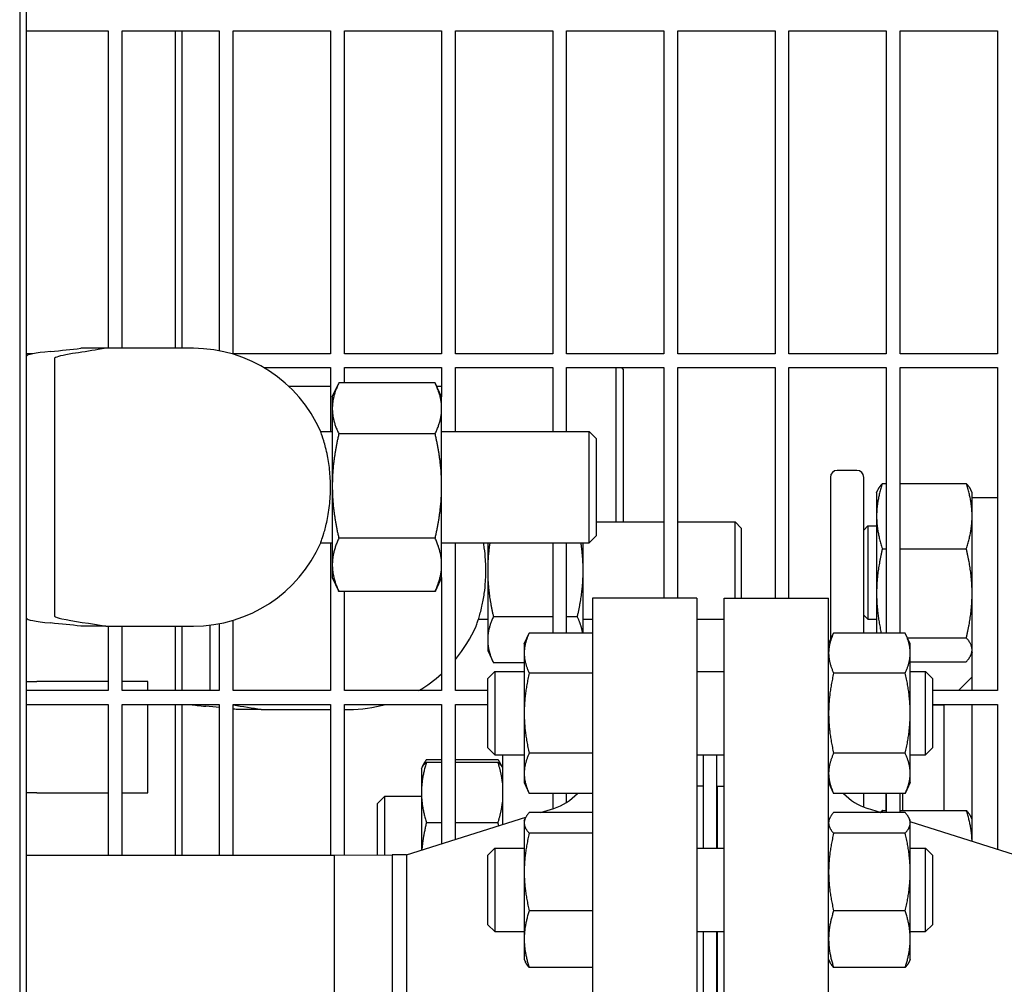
# Model space of a CAD drawing. Header units: inches. Extents: x 18 to 846, y -67 to 561.
# Tile 645 of 656: x 550.65 to 559.51, y 475.28 to 483.96. Entities that reach past the tile are written whole.
import ezdxf

# ---------------------------------------------------------------- set-up
doc = ezdxf.new("R2010")
doc.units = ezdxf.units.IN
doc.header["$LTSCALE"] = 24
doc.header["$MEASUREMENT"] = 0
doc.layers.add('Visible (ANSI)', color=7, linetype='Continuous', lineweight=30)

msp = doc.modelspace()

# ---------------------------------------------------------------- linework, layer by layer
at = {"layer": 'Visible (ANSI)'}
for p, q in [((550.64978, 485.00664), (550.64978, 465.00673)), ((550.71228, 465.06923), (550.71228, 484.94415)), ((550.71228, 483.86423), (551.44593, 483.86423)), ((551.44593, 483.86423), (551.44593, 481.00673)), ((551.57093, 481.00673), (551.57093, 483.86423)), ((551.57093, 483.86423), (552.44593, 483.86423)), ((552.0477, 483.86419), (552.0477, 481.00671)), ((552.1102, 481.00671), (552.1102, 483.86415)), ((552.44593, 483.86423), (552.44593, 480.9847)), ((552.57093, 480.95798), (552.57093, 483.86423)), ((552.57093, 483.86423), (553.44593, 483.86423)), ((553.44593, 483.86423), (553.44593, 480.95798)), ((553.57093, 480.95798), (553.57093, 483.86423)), ((553.57093, 483.86423), (554.44593, 483.86423)), ((554.44593, 483.86423), (554.44593, 480.95798)), ((554.57093, 480.95798), (554.57093, 483.86423)), ((554.57093, 483.86423), (555.44593, 483.86423)), ((555.44593, 483.86423), (555.44593, 480.95798)), ((555.57093, 480.95798), (555.57093, 483.86423)), ((555.57093, 483.86423), (556.44593, 483.86423)), ((556.44593, 483.86423), (556.44593, 480.95798)), ((556.57093, 480.95798), (556.57093, 483.86423)), ((556.57093, 483.86423), (557.44593, 483.86423)), ((557.44593, 483.86423), (557.44593, 480.95798)), ((557.57093, 480.95798), (557.57093, 483.86423)), ((557.57093, 483.86423), (558.44593, 483.86423)), ((558.44593, 483.86423), (558.44593, 480.95798)), ((558.57093, 480.95798), (558.57093, 483.86423)), ((558.57093, 483.86423), (559.44593, 483.86423)), ((559.44593, 483.86423), (559.44593, 480.95798)), ((550.76812, 480.95798), (550.71228, 480.95798)), ((551.42534, 481.00673), (551.19902, 481.00673)), ((551.96228, 481.00673), (551.42534, 481.00673)), ((552.21228, 481.00673), (551.96228, 481.00673)), ((553.44593, 480.95798), (552.57093, 480.95798)), ((554.44593, 480.95798), (553.57093, 480.95798)), ((555.44593, 480.95798), (554.57093, 480.95798)), ((556.44593, 480.95798), (555.57093, 480.95798)), ((557.44593, 480.95798), (556.57093, 480.95798)), ((558.44593, 480.95798), (557.57093, 480.95798)), ((559.44593, 480.95798), (558.57093, 480.95798)), ((550.96228, 480.90968), (550.96228, 480.56972)), ((552.84803, 480.83298), (553.44593, 480.83298)), ((553.44593, 480.83298), (553.44593, 480.25673)), ((553.57093, 480.69484), (553.57093, 480.83298)), ((553.57093, 480.83298), (554.44593, 480.83298)), ((554.44593, 480.83298), (554.44593, 480.56998)), ((554.57093, 480.25673), (554.57093, 480.83298)), ((554.57093, 480.83298), (555.44593, 480.83298)), ((555.44593, 480.83298), (555.44593, 480.25673)), ((555.57093, 480.25673), (555.57093, 480.83298)), ((555.57093, 480.83298), (556.44593, 480.83298)), ((556.01716, 479.44423), (556.01716, 480.83298)), ((556.07966, 480.81923), (556.06591, 480.83298)), ((556.07966, 480.81923), (556.07966, 479.44423)), ((556.44593, 480.83298), (556.44593, 478.75673)), ((556.57093, 478.75673), (556.57093, 480.83298)), ((556.57093, 480.83298), (557.44593, 480.83298)), ((557.44593, 480.83298), (557.44593, 478.75673)), ((557.57093, 478.75673), (557.57093, 480.83298)), ((557.57093, 480.83298), (558.44593, 480.83298)), ((558.44593, 480.83298), (558.44593, 478.44462)), ((558.57093, 478.44462), (558.57093, 480.83298)), ((558.57093, 480.83298), (559.44593, 480.83298)), ((559.44593, 480.83298), (559.44593, 477.92673)), ((553.46228, 480.56923), (553.51765, 480.68799)), ((554.38766, 480.69484), (553.52089, 480.69484)), ((554.44628, 480.56923), (554.3909, 480.68799)), ((553.44593, 480.66423), (553.07189, 480.66423)), ((554.44593, 480.66295), (554.40204, 480.6641)), ((550.96228, 480.56972), (550.96228, 478.94374)), ((553.46228, 480.56923), (553.46228, 480.46562)), ((554.44628, 480.46562), (554.44628, 480.56923)), ((553.46228, 480.46562), (553.46228, 479.76734)), ((554.44628, 479.76734), (554.44628, 480.46562)), ((553.35792, 480.25673), (553.46228, 480.25673)), ((554.38766, 480.23639), (553.52089, 480.23639)), ((554.44628, 480.25673), (555.77478, 480.25673)), ((555.77478, 479.25673), (555.77478, 480.25673)), ((555.83728, 480.19423), (555.77478, 480.25673)), ((555.83728, 480.19423), (555.83728, 479.31923)), ((558.18093, 479.90798), (558.00593, 479.90798)), ((557.94343, 479.84548), (557.94343, 478.38118)), ((558.24343, 478.44464), (558.24343, 479.84548)), ((558.4113, 479.78968), (558.44593, 479.78968)), ((558.57093, 479.78968), (559.16656, 479.78968)), ((553.46228, 479.76734), (553.46228, 479.05845)), ((554.44628, 479.05845), (554.44628, 479.76734)), ((558.35943, 479.70674), (558.37126, 479.73211)), ((558.35943, 479.70674), (558.35943, 479.49615)), ((559.21843, 479.70674), (559.2066, 479.73211)), ((559.21843, 479.60566), (559.21843, 479.70674)), ((559.44593, 479.66247), (559.21843, 479.66247)), ((559.21843, 479.36958), (559.21843, 479.60566)), ((555.83728, 479.44423), (556.44593, 479.44423)), ((556.57093, 479.44423), (557.08589, 479.44423)), ((557.08589, 478.75673), (557.08589, 479.44423)), ((557.14145, 479.38868), (557.08589, 479.44423)), ((558.35943, 479.49615), (558.35943, 478.80165)), ((557.14145, 479.38868), (557.14145, 478.75673)), ((558.24343, 479.37024), (558.28093, 479.40774)), ((558.28093, 479.40774), (558.28093, 478.56774)), ((558.28093, 479.40774), (558.35943, 479.40774)), ((559.21843, 477.92673), (559.21843, 479.36958)), ((553.35792, 479.25673), (553.46228, 479.25673)), ((553.44593, 479.25673), (553.44593, 477.92673)), ((554.38766, 479.29828), (553.52089, 479.29828)), ((554.44628, 479.25673), (555.77478, 479.25673)), ((554.57093, 477.92673), (554.57093, 479.25673)), ((554.8602, 479.25673), (554.8602, 479.00673)), ((555.44593, 479.25673), (555.44593, 478.44462)), ((555.57093, 478.44462), (555.57093, 479.25673)), ((555.7192, 479.00673), (555.7192, 479.25673)), ((555.83728, 479.31923), (555.77478, 479.25673)), ((558.4113, 479.20262), (558.44593, 479.20262)), ((558.57093, 479.20262), (559.16656, 479.20262)), ((553.46228, 479.05845), (553.46228, 478.94423)), ((554.44628, 478.94423), (554.44628, 479.05845)), ((554.8602, 479.00673), (554.8602, 478.38406)), ((555.7192, 478.44462), (555.7192, 479.00673)), ((550.96228, 478.94374), (550.96228, 478.60378)), ((553.46228, 478.94423), (553.51765, 478.82548)), ((554.44628, 478.94423), (554.3909, 478.82548)), ((554.44593, 478.94349), (554.44593, 477.92673)), ((554.38766, 478.81862), (553.52089, 478.81862)), ((553.57093, 477.92673), (553.57093, 478.81862)), ((555.80343, 478.75673), (555.80343, 471.25673)), ((556.74343, 478.75673), (555.80343, 478.75673)), ((556.74343, 478.75673), (556.74343, 471.25673)), ((556.98793, 471.25673), (556.98793, 478.75673)), ((556.98793, 478.75673), (557.92793, 478.75673)), ((557.92793, 471.25673), (557.92793, 478.75673)), ((558.35943, 478.80165), (558.35943, 478.44462)), ((552.57093, 477.92673), (552.57093, 478.55929)), ((554.77737, 478.56923), (554.8602, 478.56923)), ((555.44593, 478.59162), (554.91207, 478.59162)), ((555.66733, 478.59162), (555.57093, 478.59162)), ((555.7192, 478.56923), (555.80343, 478.56923)), ((556.74343, 478.56923), (556.98793, 478.56923)), ((558.24343, 478.60524), (558.28093, 478.56774)), ((558.28093, 478.56774), (558.35943, 478.56774)), ((551.42534, 478.50673), (551.19902, 478.50673)), ((551.42534, 478.50673), (551.96228, 478.50673)), ((551.44593, 478.50673), (551.44593, 477.92673)), ((551.57093, 477.92673), (551.57093, 478.50673)), ((551.96228, 478.50673), (552.21228, 478.50673)), ((552.0477, 478.5067), (552.0477, 477.92672)), ((552.1102, 478.34876), (552.1102, 478.50673)), ((552.3602, 478.51551), (552.3602, 478.19374)), ((552.44593, 478.52876), (552.44593, 477.92673)), ((554.8602, 478.38406), (554.8602, 478.28773)), ((555.18893, 478.34794), (555.23402, 478.44462)), ((555.80343, 478.44462), (555.23402, 478.44462)), ((557.92793, 478.34794), (557.97302, 478.44462)), ((558.61684, 478.44462), (557.97302, 478.44462)), ((558.66193, 478.34794), (558.61684, 478.44462)), ((558.63733, 478.40068), (559.16656, 478.40068)), ((552.1102, 477.92672), (552.1102, 478.34873)), ((554.8602, 478.28773), (554.91207, 478.1765)), ((555.18893, 478.34794), (555.18893, 478.2642)), ((558.66193, 478.2642), (558.66193, 478.34794)), ((552.3602, 478.19374), (552.3602, 477.92673)), ((555.18893, 478.2642), (555.18893, 477.72294)), ((558.66193, 477.72294), (558.66193, 478.2642)), ((559.21843, 478.26874), (559.2066, 478.24338)), ((555.18893, 478.1765), (554.91207, 478.1765)), ((558.66193, 478.1858), (559.16656, 478.1858)), ((554.86293, 478.03544), (554.92543, 478.09794)), ((554.86293, 477.41044), (554.86293, 478.03544)), ((554.92543, 478.09794), (554.92543, 477.34794)), ((554.92543, 478.09794), (555.18893, 478.09794)), ((555.80343, 478.08378), (555.23402, 478.08378)), ((556.74343, 478.09794), (556.98793, 478.09794)), ((558.61684, 478.08378), (557.97302, 478.08378)), ((558.66193, 478.09794), (558.80043, 478.09794)), ((558.80043, 477.34794), (558.80043, 478.09794)), ((558.86293, 478.03544), (558.80043, 478.09794)), ((558.86293, 478.03544), (558.86293, 477.41044)), ((559.09589, 477.92673), (559.21843, 478.04927)), ((550.71228, 478.00673), (550.80343, 478.00673)), ((551.44593, 477.92673), (550.71228, 477.92673)), ((551.44593, 478.00673), (550.80343, 478.00673)), ((551.80343, 478.00673), (551.57093, 478.00673)), ((552.44593, 477.92673), (551.57093, 477.92673)), ((551.80343, 477.92673), (551.80343, 478.00673)), ((553.44593, 477.92673), (552.57093, 477.92673)), ((554.44593, 477.92673), (553.57093, 477.92673)), ((554.86293, 477.92673), (554.57093, 477.92673)), ((559.44593, 477.92673), (558.86293, 477.92673)), ((550.71228, 477.80173), (551.44593, 477.80173)), ((551.44593, 477.80173), (551.44593, 476.44423)), ((551.57093, 476.44423), (551.57093, 477.80173)), ((551.57093, 477.80173), (552.44593, 477.80173)), ((551.80343, 477.00673), (551.80343, 477.80173)), ((552.0477, 477.80173), (552.0477, 476.44421)), ((552.1102, 476.44421), (552.1102, 477.80173)), ((552.44593, 477.80173), (552.44593, 476.44423)), ((552.57093, 476.44423), (552.57093, 477.80173)), ((552.57093, 477.80173), (553.44593, 477.80173)), ((552.82326, 477.75673), (552.59695, 477.75673)), ((552.82326, 477.75673), (553.3602, 477.75673)), ((553.3602, 477.75673), (553.44593, 477.75673)), ((553.44593, 477.80173), (553.44593, 476.44423)), ((553.57093, 476.44466), (553.57093, 477.80173)), ((553.57093, 477.80173), (554.44593, 477.80173)), ((553.57093, 477.75673), (553.6102, 477.75673)), ((554.44593, 477.80173), (554.44593, 476.54677)), ((554.57093, 476.58636), (554.57093, 477.80173)), ((554.57093, 477.80173), (554.86293, 477.80173)), ((558.86293, 477.80173), (559.44593, 477.80173)), ((558.86293, 477.79927), (558.96843, 477.79927)), ((558.96843, 477.79927), (558.97089, 477.80173)), ((558.96843, 476.84812), (558.96843, 477.79927)), ((559.21843, 476.56799), (559.21843, 477.80173)), ((559.44593, 477.80173), (559.44593, 476.49593)), ((555.18893, 477.72294), (555.18893, 477.18167)), ((558.66193, 477.18167), (558.66193, 477.72294)), ((554.86293, 477.41044), (554.92543, 477.34794)), ((558.86293, 477.41044), (558.80043, 477.34794)), ((554.30952, 477.30568), (554.44593, 477.30568)), ((554.57093, 477.30568), (554.95334, 477.30568)), ((554.92543, 477.34794), (555.18893, 477.34794)), ((554.99343, 477.34794), (554.99343, 476.72018)), ((555.80343, 477.36209), (555.23402, 477.36209)), ((556.74343, 477.34794), (556.98793, 477.34794)), ((556.80293, 476.50682), (556.80293, 477.34794)), ((556.92293, 476.50682), (556.92293, 477.34794)), ((558.61684, 477.36209), (557.97302, 477.36209)), ((558.66193, 477.34794), (558.80043, 477.34794)), ((554.26443, 477.22272), (554.27008, 477.23484)), ((554.26443, 477.22272), (554.26443, 477.00933)), ((554.27008, 477.23484), (554.28087, 477.25798)), ((554.30952, 477.28087), (554.44593, 477.28087)), ((554.57093, 477.28087), (554.95334, 477.28087)), ((554.99278, 477.23484), (554.98199, 477.25798)), ((554.99343, 477.23344), (554.99278, 477.23484)), ((555.18893, 477.18167), (555.18893, 477.09794)), ((558.66193, 477.09794), (558.66193, 477.18167)), ((555.18893, 477.09794), (555.23402, 477.00125)), ((556.80293, 477.06673), (556.74343, 477.06673)), ((556.92793, 476.50682), (556.92793, 477.06673)), ((556.92793, 477.06673), (556.98793, 477.06673)), ((557.92793, 477.09794), (557.97302, 477.00125)), ((558.66193, 477.09794), (558.61684, 477.00125)), ((550.80343, 477.00673), (550.71228, 477.00673)), ((550.80343, 477.00673), (551.44593, 477.00673)), ((551.57093, 477.00673), (551.80343, 477.00673)), ((553.86843, 476.91022), (553.93093, 476.97272)), ((553.93093, 476.97272), (553.93093, 476.4464)), ((554.26443, 476.97272), (553.93093, 476.97272)), ((554.26443, 477.00933), (554.26443, 476.48928)), ((555.80129, 477.00125), (555.23402, 477.00125)), ((555.44593, 477.00125), (555.44593, 476.8635)), ((555.57093, 476.92042), (555.57093, 477.00125)), ((556.92793, 476.97272), (556.92293, 476.97272)), ((558.61684, 477.00125), (557.97302, 477.00125)), ((558.24343, 476.87813), (558.24343, 477.00126)), ((558.44343, 477.00125), (558.44343, 476.84812)), ((558.44593, 477.00125), (558.44593, 476.82892)), ((558.57093, 476.82892), (558.57093, 477.00125)), ((558.59343, 477.00125), (558.59343, 476.84812)), ((553.86843, 476.4461), (553.86843, 476.91022)), ((555.33675, 476.82892), (555.4544, 476.86618)), ((556.92293, 476.94673), (556.92793, 476.94673)), ((558.39461, 476.82892), (558.27695, 476.86618)), ((554.1301, 476.44673), (555.20311, 476.78659)), ((555.18893, 476.75682), (555.19921, 476.77887)), ((555.80343, 476.82892), (555.23402, 476.82892)), ((557.92793, 476.75682), (557.93821, 476.77887)), ((558.61684, 476.82892), (557.97302, 476.82892)), ((558.4113, 476.84812), (558.44593, 476.84812)), ((558.57093, 476.84812), (559.16656, 476.84812)), ((558.66193, 476.75682), (558.65165, 476.77887)), ((559.21843, 476.76518), (559.2066, 476.79054)), ((554.30952, 476.7378), (554.44593, 476.7378)), ((554.57093, 476.7378), (554.95334, 476.7378)), ((555.18893, 476.75682), (555.18893, 476.73552)), ((555.18893, 476.73552), (555.18893, 476.29358)), ((558.66193, 476.73552), (558.66193, 476.75682)), ((559.60126, 476.44673), (558.66193, 476.74425)), ((558.66193, 476.29358), (558.66193, 476.73552)), ((555.80343, 476.64213), (555.23402, 476.64213)), ((558.61684, 476.64213), (557.97302, 476.64213)), ((550.71228, 476.44423), (553.48199, 476.44423)), ((553.48199, 476.44423), (553.99986, 476.44673)), ((553.48199, 473.56923), (553.48199, 476.44423)), ((553.48199, 475.00673), (553.48199, 476.44423)), ((554.1301, 476.44673), (553.99986, 476.44673)), ((553.99986, 476.44673), (553.99986, 473.56673)), ((553.99986, 476.44673), (553.99986, 475.00673)), ((554.1301, 476.44673), (554.1301, 473.56673)), ((554.86293, 476.44432), (554.92543, 476.50682)), ((554.86293, 475.81932), (554.86293, 476.44432)), ((554.92543, 476.50682), (554.92543, 475.75682)), ((554.92543, 476.50682), (555.18893, 476.50682)), ((556.74343, 476.50682), (556.98793, 476.50682)), ((558.66193, 476.50682), (558.80043, 476.50682)), ((558.80043, 475.75682), (558.80043, 476.50682)), ((558.86293, 476.44432), (558.80043, 476.50682)), ((558.86293, 476.44432), (558.86293, 475.81932)), ((555.18893, 476.29358), (555.18893, 475.68988)), ((558.66193, 475.68988), (558.66193, 476.29358)), ((555.80343, 475.94503), (555.23402, 475.94503)), ((558.61684, 475.94503), (557.97302, 475.94503)), ((554.86293, 475.81932), (554.92543, 475.75682)), ((558.86293, 475.81932), (558.80043, 475.75682)), ((554.92543, 475.75682), (555.18893, 475.75682)), ((556.74343, 475.75682), (556.98793, 475.75682)), ((556.80293, 474.25664), (556.80293, 475.75682)), ((556.92293, 474.25664), (556.92293, 475.75682)), ((556.92793, 474.25664), (556.92793, 475.75682)), ((558.66193, 475.75682), (558.80043, 475.75682)), ((555.18893, 475.68988), (555.18893, 475.50682)), ((558.66193, 475.50682), (558.66193, 475.68988)), ((555.18893, 475.50682), (555.19921, 475.48477)), ((557.92793, 475.50682), (557.93821, 475.48477)), ((558.66193, 475.50682), (558.65165, 475.48477)), ((555.80343, 475.43472), (555.23402, 475.43472)), ((558.61684, 475.43472), (557.97302, 475.43472))]:
    msp.add_line(p, q, dxfattribs=at)
for centre, radius, start, end in [((552.21228, 479.75673), 1.25, 23.578178, 90), ((558.00593, 479.84548), 0.0625, 90, 180), ((558.18093, 479.84548), 0.0625, 0, 90), ((552.21228, 479.75673), 1.25, 270, 336.421822), ((553.6102, 479.00673), 1.25, 320.226796, 336.421822), ((553.6102, 479.00673), 1.25, 300.231286, 311.957779), ((553.6102, 479.00673), 1.25, 270, 285.420571), ((555.30343, 477.34284), 0.5, 287.574716, 316.906395), ((558.42793, 477.34284), 0.5, 223.093605, 252.425284)]:
    msp.add_arc(centre, radius, start, end, dxfattribs=at)
for centre, major_axis, start_param, end_param in [((552.71228, 480.93553), (2, 0), 2.6741063, 3.1415927), ((542.31228, 481.18663), (-9.65, 0), 2.6741063, 2.7411956), ((552.71228, 478.57793), (-2, 0), 0, 0.4674864), ((542.31228, 478.32683), (9.65, 0), 0.400397, 0.4674864), ((554.1102, 477.82793), (-2, 0), 0.2774095, 0.4674864), ((543.7102, 477.57683), (-9.65, 0), 3.5804051, 3.609079), ((543.7102, 477.57683), (-9.65, 0), 3.5419897, 3.548851)]:
    msp.add_ellipse(centre, major_axis=major_axis, ratio=0.0478289, start_param=start_param, end_param=end_param, dxfattribs=at)
for points, knots in [([(551.42534, 481.00673), (551.40369, 481.00285), (551.38067, 480.99899), (551.27915, 480.98259), (551.19463, 480.97046), (551.04171, 480.94502), (550.97586, 480.93147), (550.96414, 480.91819)], [17.2488301, 17.2488301, 17.2488301, 17.2488301, 17.8549099, 17.8549099, 19.8305901, 19.8305901, 22.111289, 22.111289, 22.111289, 22.111289]), ([(553.35792, 479.25673), (553.35792, 479.25673), (553.36051, 479.26353), (553.37039, 479.29145), (553.37802, 479.3137), (553.396, 479.37398), (553.40639, 479.41293), (553.42536, 479.50399), (553.43374, 479.55592), (553.4419, 479.63861), (553.44388, 479.66639), (553.4459, 479.71465), (553.44634, 479.73487), (553.44638, 479.77496), (553.446, 479.79478), (553.44417, 479.84175), (553.44237, 479.86865), (553.43503, 479.94686), (553.42761, 479.99573), (553.40849, 480.09299), (553.39636, 480.13856), (553.37502, 480.2095), (553.36606, 480.23445), (553.35912, 480.25354), (553.35795, 480.25674), (553.35795, 480.25674)], [-8.0628588, -8.0628588, -8.0628588, -8.0628588, -7.6997036, -7.6997036, -7.3009728, -7.3009728, -6.8679199, -6.8679199, -6.4231307, -6.4231307, -6.2064676, -6.2064676, -6.0521412, -6.0521412, -5.9009195, -5.9009195, -5.6915643, -5.6915643, -5.2782885, -5.2782885, -4.7802616, -4.7802616, -4.2826204, -4.2826204, -4.0319916, -4.0319916, -4.0319916, -4.0319916]), ([(554.75587, 478.50672), (554.75587, 478.50672), (554.75674, 478.50911), (554.76223, 478.52414), (554.76985, 478.5451), (554.78835, 478.60431), (554.79887, 478.64134), (554.81655, 478.71972), (554.8239, 478.75851), (554.83473, 478.83513), (554.83862, 478.87182), (554.84257, 478.93194), (554.84354, 478.95453), (554.84438, 478.99661), (554.84438, 479.01601), (554.84357, 479.058), (554.84262, 479.08049), (554.83875, 479.14013), (554.83494, 479.17648), (554.82791, 479.22673), (554.82552, 479.24197), (554.82297, 479.25673)], [-4.0319916, -4.0319916, -4.0319916, -4.0319916, -3.815444, -3.815444, -3.3521722, -3.3521722, -2.9118487, -2.9118487, -2.5596851, -2.5596851, -2.2651963, -2.2651963, -2.0915924, -2.0915924, -1.9437901, -1.9437901, -1.7709738, -1.7709738, -1.4795789, -1.4795789, -1.3478, -1.3478, -1.3478, -1.3478]), ([(550.96414, 478.59527), (550.97081, 478.58771), (550.99496, 478.58015), (551.12125, 478.55188), (551.29614, 478.52987), (551.42534, 478.50673)], [0.2209506, 0.2209506, 0.2209506, 0.2209506, 1.4278888, 1.4278888, 4.8342922, 4.8342922, 4.8342922, 4.8342922])]:
    msp.add_open_spline(points, degree=3, knots=knots, dxfattribs=at)
for points in [[(550.96414, 480.91819), (550.96286, 480.91674), (550.96228, 480.9139), (550.96228, 480.90968)], [(550.96228, 478.60378), (550.96228, 478.59956), (550.96285, 478.59673), (550.96414, 478.59527)], [(552.57085, 477.79685), (552.65328, 477.78388), (552.74636, 477.7705), (552.82326, 477.75673)]]:
    msp.add_open_spline(points, degree=3, dxfattribs=at)
for points, weights in [([(553.52089, 480.69484), (553.46228, 480.572), (553.46228, 480.46562)], [1, 1.0379548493, 1]), ([(554.44628, 480.46562), (554.44628, 480.572), (554.38766, 480.69484)], [1, 1.0379548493, 1]), ([(553.46228, 480.46562), (553.46228, 480.35924), (553.52089, 480.23639)], [1, 1.0379548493, 1]), ([(554.38766, 480.23639), (554.44628, 480.35924), (554.44628, 480.46562)], [1, 1.0379548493, 1]), ([(553.52089, 480.23639), (553.46228, 479.98503), (553.46228, 479.76734)], [1, 1.0379548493, 1]), ([(554.44628, 479.76734), (554.44628, 479.98503), (554.38766, 480.23639)], [1, 1.0379548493, 1]), ([(558.4113, 479.78968), (558.35943, 479.63238), (558.35943, 479.49615)], [1, 1.0379548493, 1]), ([(558.37126, 479.73211), (558.38395, 479.75932), (558.4113, 479.78968)], [1.01895290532, 1.01965956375, 1]), ([(559.21843, 479.49615), (559.21843, 479.63238), (559.16656, 479.78968)], [1, 1.0379548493, 1]), ([(559.16656, 479.78968), (559.19391, 479.75932), (559.2066, 479.73211)], [1, 1.01965956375, 1.01895290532]), ([(553.46228, 479.76734), (553.46228, 479.54965), (553.52089, 479.29828)], [1, 1.0379548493, 1]), ([(554.38766, 479.29828), (554.44628, 479.54965), (554.44628, 479.76734)], [1, 1.0379548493, 1]), ([(558.35943, 479.49615), (558.35943, 479.35992), (558.4113, 479.20262)], [1, 1.0379548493, 1]), ([(559.16656, 479.20262), (559.21843, 479.35992), (559.21843, 479.49615)], [1, 1.0379548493, 1]), ([(553.52089, 479.29828), (553.46228, 479.16975), (553.46228, 479.05845)], [1, 1.0379548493, 1]), ([(554.44628, 479.05845), (554.44628, 479.16975), (554.38766, 479.29828)], [1, 1.0379548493, 1]), ([(554.87989, 479.25673), (554.8602, 479.12816), (554.8602, 479.00673)], [1.01785503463, 1.02359262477, 1]), ([(555.7192, 479.00673), (555.7192, 479.12816), (555.69951, 479.25673)], [1, 1.02359262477, 1.01785503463]), ([(558.4113, 479.20262), (558.35943, 478.98774), (558.35943, 478.80165)], [1, 1.0379548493, 1]), ([(559.21843, 478.80165), (559.21843, 478.98774), (559.16656, 479.20262)], [1, 1.0379548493, 1]), ([(553.46228, 479.05845), (553.46228, 478.94714), (553.52089, 478.81862)], [1, 1.0379548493, 1]), ([(554.38766, 478.81862), (554.44628, 478.94714), (554.44628, 479.05845)], [1, 1.0379548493, 1]), ([(554.8602, 479.00673), (554.8602, 478.81408), (554.91207, 478.59162)], [1, 1.0379548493, 1]), ([(555.66733, 478.59162), (555.7192, 478.81408), (555.7192, 479.00673)], [1, 1.0379548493, 1]), ([(553.52089, 478.81862), (553.51925, 478.82206), (553.51765, 478.82548)], [1, 1.00102576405, 1.00199608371]), ([(554.3909, 478.82548), (554.38931, 478.82206), (554.38766, 478.81862)], [1.00199608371, 1.00102576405, 1]), ([(558.35943, 478.80165), (558.35943, 478.63359), (558.40114, 478.44462)], [1, 1.03415169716, 1.00684413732]), ([(559.16656, 478.40068), (559.21843, 478.61556), (559.21843, 478.80165)], [1, 1.0379548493, 1]), ([(554.91207, 478.59162), (554.8602, 478.48039), (554.8602, 478.38406)], [1, 1.0379548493, 1]), ([(555.71448, 478.44462), (555.70383, 478.51336), (555.66733, 478.59162)], [1.0160681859, 1.02640775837, 1]), ([(554.8602, 478.38406), (554.8602, 478.28773), (554.91207, 478.1765)], [1, 1.0379548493, 1]), ([(555.23402, 478.44462), (555.18893, 478.34794), (555.18893, 478.2642)], [1, 1.0379548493, 1]), ([(557.97302, 478.44462), (557.92793, 478.34794), (557.92793, 478.2642)], [1, 1.0379548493, 1]), ([(558.66193, 478.2642), (558.66193, 478.34794), (558.61684, 478.44462)], [1, 1.0379548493, 1]), ([(559.21843, 478.29324), (559.21843, 478.3431), (559.16656, 478.40068)], [1, 1.0379548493, 1]), ([(559.16656, 478.1858), (559.21843, 478.24338), (559.21843, 478.29324)], [1, 1.0379548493, 1]), ([(555.18893, 478.2642), (555.18893, 478.18047), (555.23402, 478.08378)], [1, 1.0379548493, 1]), ([(557.92793, 478.2642), (557.92793, 478.18047), (557.97302, 478.08378)], [1, 1.0379548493, 1]), ([(558.61684, 478.08378), (558.66193, 478.18047), (558.66193, 478.2642)], [1, 1.0379548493, 1]), ([(555.23402, 478.08378), (555.18893, 477.8904), (555.18893, 477.72294)], [1, 1.0379548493, 1]), ([(557.97302, 478.08378), (557.92793, 477.8904), (557.92793, 477.72294)], [1, 1.0379548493, 1]), ([(558.66193, 477.72294), (558.66193, 477.8904), (558.61684, 478.08378)], [1, 1.0379548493, 1]), ([(555.18893, 477.72294), (555.18893, 477.55547), (555.23402, 477.36209)], [1, 1.0379548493, 1]), ([(557.92793, 477.72294), (557.92793, 477.55547), (557.97302, 477.36209)], [1, 1.0379548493, 1]), ([(558.61684, 477.36209), (558.66193, 477.55547), (558.66193, 477.72294)], [1, 1.0379548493, 1]), ([(554.30952, 477.30568), (554.28574, 477.27281), (554.27471, 477.24334)], [1, 1.01965956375, 1.01895290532]), ([(554.98815, 477.24334), (554.97712, 477.27281), (554.95334, 477.30568)], [1.01895290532, 1.01965956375, 1]), ([(555.23402, 477.36209), (555.18893, 477.2654), (555.18893, 477.18167)], [1, 1.0379548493, 1]), ([(557.97302, 477.36209), (557.92793, 477.2654), (557.92793, 477.18167)], [1, 1.0379548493, 1]), ([(558.66193, 477.18167), (558.66193, 477.2654), (558.61684, 477.36209)], [1, 1.0379548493, 1]), ([(554.30952, 477.28087), (554.26443, 477.13536), (554.26443, 477.00933)], [1, 1.0379548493, 1]), ([(554.27008, 477.23484), (554.28014, 477.25642), (554.30952, 477.28087)], [1.0174265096, 1.0244025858, 1]), ([(554.95334, 477.28087), (554.98271, 477.25642), (554.99278, 477.23484)], [1, 1.0244025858, 1.0174265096]), ([(554.99343, 477.09683), (554.98366, 477.18302), (554.95334, 477.28087)], [1.01693131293, 1.02520879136, 1]), ([(555.18893, 477.18167), (555.18893, 477.09794), (555.23402, 477.00125)], [1, 1.0379548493, 1]), ([(557.92793, 477.18167), (557.92793, 477.09794), (557.97302, 477.00125)], [1, 1.0379548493, 1]), ([(558.61684, 477.00125), (558.66193, 477.09794), (558.66193, 477.18167)], [1, 1.0379548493, 1]), ([(554.26443, 477.00933), (554.26443, 476.88331), (554.30952, 476.7378)], [1, 1.0379548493, 1]), ([(554.95334, 476.7378), (554.98366, 476.83565), (554.99343, 476.92184)], [1, 1.02520879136, 1.01693131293]), ([(555.23402, 476.82892), (555.18893, 476.77887), (555.18893, 476.73552)], [1, 1.0379548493, 1]), ([(557.97302, 476.82892), (557.92793, 476.77887), (557.92793, 476.73552)], [1, 1.0379548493, 1]), ([(558.39521, 476.82892), (558.40246, 476.83831), (558.4113, 476.84812)], [1.01046262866, 1.00626566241, 1]), ([(558.4113, 476.84812), (558.40811, 476.83844), (558.40512, 476.82892)], [1, 1.00225477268, 1.00424164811]), ([(558.66193, 476.73552), (558.66193, 476.77887), (558.61684, 476.82892)], [1, 1.0379548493, 1]), ([(559.21831, 476.56802), (559.21605, 476.69804), (559.16656, 476.84812)], [1.00344060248, 1.03614858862, 1]), ([(559.16656, 476.84812), (559.19391, 476.81776), (559.2066, 476.79054)], [1, 1.01965956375, 1.01895290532]), ([(554.30952, 476.7378), (554.27706, 476.60601), (554.2681, 476.49044)], [1, 1.02703796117, 1.01555376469]), ([(554.96007, 476.70961), (554.95685, 476.72356), (554.95334, 476.7378)], [1.00527503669, 1.00285179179, 1]), ([(555.18893, 476.73552), (555.18893, 476.69218), (555.23402, 476.64213)], [1, 1.0379548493, 1]), ([(557.92793, 476.73552), (557.92793, 476.69218), (557.97302, 476.64213)], [1, 1.0379548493, 1]), ([(558.61684, 476.64213), (558.66193, 476.69218), (558.66193, 476.73552)], [1, 1.0379548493, 1]), ([(555.23402, 476.64213), (555.18893, 476.45534), (555.18893, 476.29358)], [1, 1.0379548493, 1]), ([(557.97302, 476.64213), (557.92793, 476.45534), (557.92793, 476.29358)], [1, 1.0379548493, 1]), ([(558.66193, 476.29358), (558.66193, 476.45534), (558.61684, 476.64213)], [1, 1.0379548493, 1]), ([(555.18893, 476.29358), (555.18893, 476.13182), (555.23402, 475.94503)], [1, 1.0379548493, 1]), ([(557.92793, 476.29358), (557.92793, 476.13182), (557.97302, 475.94503)], [1, 1.0379548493, 1]), ([(558.61684, 475.94503), (558.66193, 476.13182), (558.66193, 476.29358)], [1, 1.0379548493, 1]), ([(555.23402, 475.94503), (555.18893, 475.8083), (555.18893, 475.68988)], [1, 1.0379548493, 1]), ([(557.97302, 475.94503), (557.92793, 475.8083), (557.92793, 475.68988)], [1, 1.0379548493, 1]), ([(558.66193, 475.68988), (558.66193, 475.8083), (558.61684, 475.94503)], [1, 1.0379548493, 1]), ([(555.18893, 475.68988), (555.18893, 475.57146), (555.23402, 475.43472)], [1, 1.0379548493, 1]), ([(557.92793, 475.68988), (557.92793, 475.57146), (557.97302, 475.43472)], [1, 1.0379548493, 1]), ([(558.61684, 475.43472), (558.66193, 475.57146), (558.66193, 475.68988)], [1, 1.0379548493, 1]), ([(555.23402, 475.43472), (555.21024, 475.46111), (555.19921, 475.48477)], [1, 1.01965956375, 1.01895290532]), ([(557.97302, 475.43472), (557.94924, 475.46111), (557.93821, 475.48477)], [1, 1.01965956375, 1.01895290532]), ([(558.65165, 475.48477), (558.64062, 475.46111), (558.61684, 475.43472)], [1.01895290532, 1.01965956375, 1])]:
    msp.add_rational_spline(points, weights, degree=2, dxfattribs=at)

doc.saveas('drawing.dxf')
